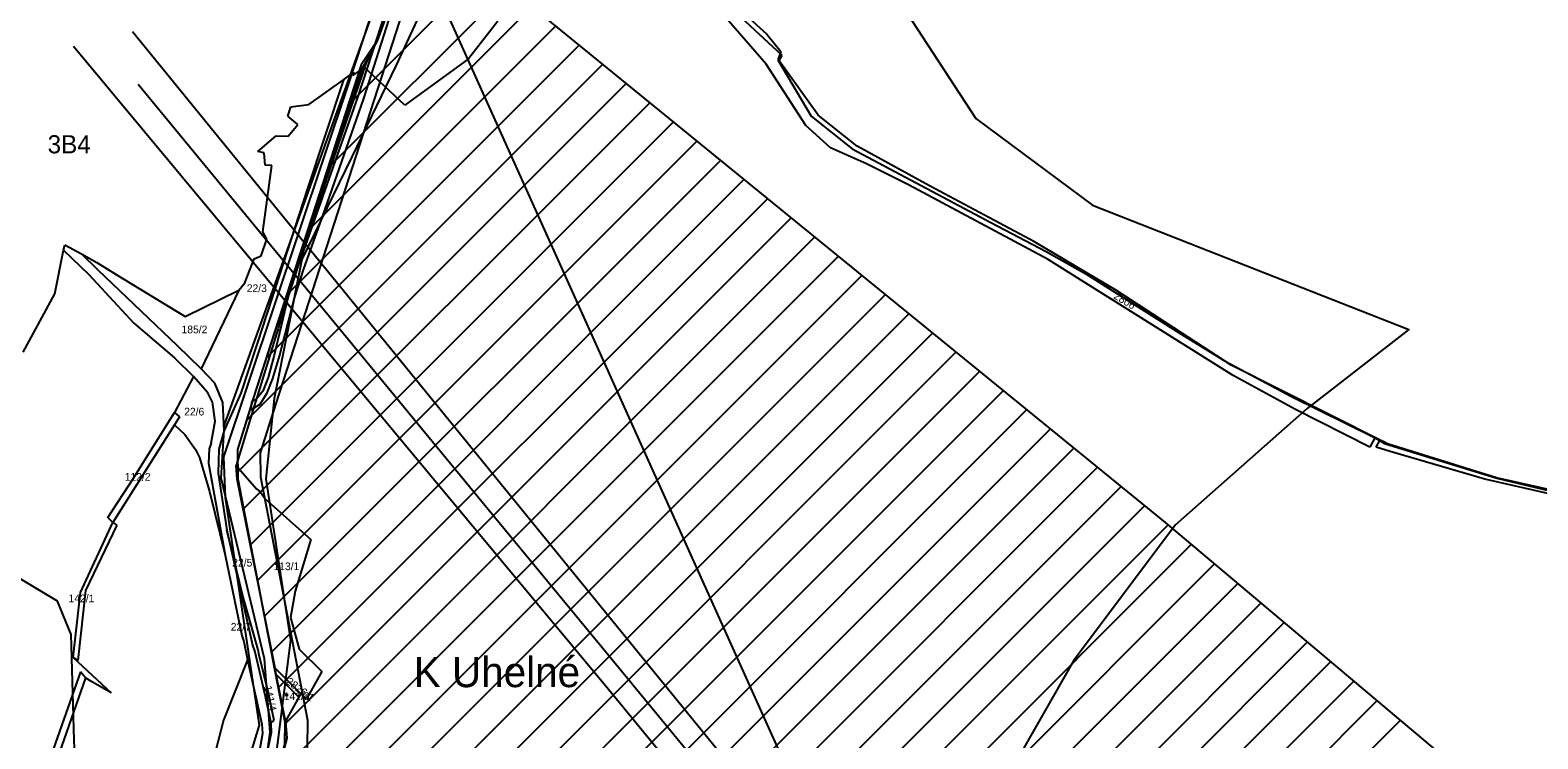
# Model space of a CAD drawing. Extents: x -564810 to -550519, y -1045831 to -1034011.
# Drawn here: x -553635 to -552638, y -1035344 to -1034875 of the extents above; entities that cross this region are included whole.
import ezdxf

# ---------------------------------------------------------------- set-up
doc = ezdxf.new("R2010")
doc.units = 0
for name, color, linetype in [('KN stav', 7, 'Continuous'), ('Obvod KPU', 7, 'Continuous'), ('Odvodněné plochy', 7, 'Continuous'), ('Parcelní čísla', 7, 'Continuous'), ('Polní cesty stavající', 7, 'Continuous'), ('přeložka st silnice', 7, 'Continuous'), ('STG', 7, 'Continuous'), ('Vedení VN', 7, 'Continuous'), ('Vrstva 14', 7, 'Continuous'), ('Vrstva 16', 7, 'Continuous'), ('Vrstva 18', 7, 'Continuous'), ('Vrstva 33', 7, 'Continuous'), ('zamokř ploch', 7, 'Continuous')]:
    doc.layers.add(name, color=color, linetype=linetype)

msp = doc.modelspace()

# ---------------------------------------------------------------- linework, layer by layer
at = {"layer": 'KN stav'}
for p, q in [((-553405.45, -1034882.06), (-553395.75, -1034855.26)), ((-553148.14, -1034897.36), (-553178.99, -1034861.86)), ((-553325.68, -1034868.97), (-553345.21, -1034893.96)), ((-553159.61, -1034866.68), (-553147.8, -1034877.58)), ((-553147.8, -1034877.58), (-553138.42, -1034889.08)), ((-553413.88, -1034899.6), (-553407.55, -1034885.19)), ((-553407.55, -1034885.19), (-553405.45, -1034882.06)), ((-553138.97, -1034890.47), (-553140.57, -1034894.48)), ((-553138.42, -1034889.08), (-553138.97, -1034890.47)), ((-553421.69, -1034904.97), (-553413.88, -1034899.6)), ((-553413.88, -1034899.6), (-553415.24, -1034903.62)), ((-553387.35, -1034924.67), (-553413.88, -1034899.6)), ((-553345.21, -1034893.96), (-553387.35, -1034924.67)), ((-553121.95, -1034938.08), (-553148.14, -1034897.36)), ((-553140.57, -1034894.48), (-553118.51, -1034931.85)), ((-553427.89, -1034907.89), (-553451.82, -1034980.4)), ((-553450.79, -1034924.17), (-553427.89, -1034907.89)), ((-553415.24, -1034903.62), (-553440.1, -1034976.48)), ((-553427.89, -1034907.89), (-553420.94, -1034902.74)), ((-553420.94, -1034902.74), (-553421.69, -1034904.97)), ((-553464.62, -1034931.95), (-553462.75, -1034925.7)), ((-553462.75, -1034925.7), (-553450.79, -1034924.17)), ((-553118.51, -1034931.85), (-553091.39, -1034953.42)), ((-553458.13, -1034937.32), (-553464.62, -1034931.95)), ((-553464.47, -1034945.06), (-553458.13, -1034937.32)), ((-553105.54, -1034952.78), (-553121.95, -1034938.08)), ((-553483.01, -1034953.99), (-553472.43, -1034944.78)), ((-553472.43, -1034944.78), (-553464.47, -1034945.06)), ((-553484.45, -1034955.24), (-553483.01, -1034953.99)), ((-553480.32, -1034956.14), (-553484.45, -1034955.24)), ((-553479.61, -1034964.2), (-553480.32, -1034956.14)), ((-553081.75, -1034963.4), (-553105.54, -1034952.78)), ((-553091.39, -1034953.42), (-552999.61, -1035002.27)), ((-553481.18, -1035008.38), (-553475.3, -1034964.41)), ((-553475.3, -1034964.41), (-553479.61, -1034964.2)), ((-553053.98, -1034977.29), (-553081.75, -1034963.4)), ((-553451.82, -1034980.4), (-553478.43, -1035061.92)), ((-553440.1, -1034976.48), (-553443.46, -1034986.31)), ((-552961.73, -1035026.75), (-553053.98, -1034977.29)), ((-553443.46, -1034986.31), (-553445.3, -1034991.91)), ((-553445.3, -1034991.91), (-553465.7, -1035053.83)), ((-553478.62, -1035013.3), (-553481.18, -1035008.38)), ((-552999.61, -1035002.27), (-552962.92, -1035021.38)), ((-553618.76, -1035049.4), (-553612.97, -1035020.57)), ((-553612.97, -1035020.57), (-553612.47, -1035018.06)), ((-553612.97, -1035020.57), (-553596.39, -1035036.71)), ((-553612.47, -1035018.06), (-553612.24, -1035016.94)), ((-553612.24, -1035016.94), (-553601.24, -1035022.95)), ((-553482.29, -1035024.2), (-553478.62, -1035013.3)), ((-552962.92, -1035021.38), (-552936.64, -1035036.13)), ((-553601.24, -1035022.95), (-553591.09, -1035028.69)), ((-553590.16, -1035033.84), (-553601.24, -1035022.95)), ((-553591.09, -1035028.69), (-553578.16, -1035036.57)), ((-553493.03, -1035042.06), (-553486.86, -1035026.34)), ((-553486.86, -1035026.34), (-553482.29, -1035024.2)), ((-552940.27, -1035040.2), (-552961.73, -1035026.75)), ((-553596.39, -1035036.71), (-553566.45, -1035068.76)), ((-553537.66, -1035083.82), (-553590.16, -1035033.84)), ((-553578.16, -1035036.57), (-553532.66, -1035064.47)), ((-552839.28, -1035103.48), (-552940.27, -1035040.2)), ((-552936.64, -1035036.13), (-552874.28, -1035075.66)), ((-553639.69, -1035088.04), (-553618.76, -1035049.4)), ((-553532.66, -1035064.47), (-553496.99, -1035046.93)), ((-553496.99, -1035046.93), (-553521.9, -1035099.03)), ((-553496.99, -1035046.93), (-553493.03, -1035042.06)), ((-553465.7, -1035053.83), (-553470.2, -1035069.11)), ((-553566.45, -1035068.76), (-553539.73, -1035091.82)), ((-553480.62, -1035068.89), (-553495.72, -1035115.19)), ((-553479.42, -1035065.08), (-553480.62, -1035068.89)), ((-553478.43, -1035061.92), (-553479.42, -1035065.08)), ((-553470.2, -1035069.11), (-553471.06, -1035072.59)), ((-553472.2, -1035075.88), (-553487.78, -1035126.67)), ((-553471.06, -1035072.59), (-553472.2, -1035075.88)), ((-552874.28, -1035075.66), (-552844.5, -1035093.96)), ((-553521.9, -1035099.03), (-553537.66, -1035083.82)), ((-553539.73, -1035091.82), (-553527.16, -1035104.06)), ((-553512.88, -1035108.49), (-553521.9, -1035099.03)), ((-552844.5, -1035093.96), (-552800.7, -1035117.43)), ((-553527.16, -1035104.06), (-553539.61, -1035127.86)), ((-553517.68, -1035114.95), (-553527.16, -1035104.06)), ((-553507.58, -1035121.24), (-553512.88, -1035108.49)), ((-552798.1, -1035125.85), (-552839.28, -1035103.48)), ((-553514.5, -1035121.17), (-553517.68, -1035114.95)), ((-553512.7, -1035133.62), (-553514.5, -1035121.17)), ((-553506.85, -1035139.75), (-553507.58, -1035121.24)), ((-553495.72, -1035115.19), (-553506.85, -1035139.75)), ((-552800.7, -1035117.43), (-552746.08, -1035144.28)), ((-553566.7, -1035171.41), (-553539.61, -1035127.86)), ((-553539.61, -1035127.86), (-553536.24, -1035130.8)), ((-553536.24, -1035130.8), (-553539.57, -1035136.05)), ((-553487.78, -1035126.67), (-553498.92, -1035163.07)), ((-552748.84, -1035150.84), (-552798.1, -1035125.85)), ((-553539.57, -1035136.05), (-553580.54, -1035200.6)), ((-553539.57, -1035136.05), (-553532.76, -1035142.4)), ((-553515.3, -1035148.18), (-553512.7, -1035133.62)), ((-553506.85, -1035139.75), (-553510.29, -1035152.13)), ((-553532.76, -1035142.4), (-553525.8, -1035152.5)), ((-553515.3, -1035148.18), (-553516.66, -1035152.03)), ((-552745.49, -1035144.64), (-552748.84, -1035150.84)), ((-552746.08, -1035144.28), (-552745.49, -1035144.64)), ((-552745.49, -1035144.64), (-552742.25, -1035146.53)), ((-552744.64, -1035150.91), (-552742.25, -1035146.53)), ((-552735.27, -1035153.68), (-552744.64, -1035150.91)), ((-552742.25, -1035146.53), (-552739.02, -1035148.43)), ((-552739.02, -1035148.43), (-552664.89, -1035171.44)), ((-553525.8, -1035152.5), (-553523.16, -1035157.79)), ((-553523.16, -1035157.79), (-553516.46, -1035180.14)), ((-553516.66, -1035152.03), (-553517.16, -1035161.4)), ((-553510.29, -1035152.13), (-553510.77, -1035168.08)), ((-552672.75, -1035172.14), (-552735.27, -1035153.68)), ((-553517.16, -1035161.4), (-553506.19, -1035222.43)), ((-553510.77, -1035168.08), (-553504.92, -1035205.85)), ((-553498.92, -1035163.07), (-553485.31, -1035178.36)), ((-553498.17, -1035172.02), (-553498.92, -1035163.07)), ((-553583.81, -1035197.49), (-553566.7, -1035171.41)), ((-553516.46, -1035180.14), (-553506.19, -1035222.43)), ((-553472.96, -1035297.14), (-553498.17, -1035172.02)), ((-553485.31, -1035178.36), (-553482.7, -1035180.62)), ((-553482.7, -1035180.62), (-553479.67, -1035184.99)), ((-552626.15, -1035182.62), (-552672.75, -1035172.14)), ((-552664.89, -1035171.44), (-552624.13, -1035181.07)), ((-553479.67, -1035184.99), (-553449.36, -1035211.86)), ((-553601.91, -1035247.1), (-553580.54, -1035200.6)), ((-553580.54, -1035200.6), (-553583.81, -1035197.49)), ((-553580.54, -1035200.6), (-553577.76, -1035202.51)), ((-553577.76, -1035202.51), (-553598.57, -1035245.71)), ((-553504.92, -1035205.85), (-553488, -1035281.8)), ((-553494.36, -1035249.29), (-553504.92, -1035205.85)), ((-553449.36, -1035211.86), (-553459.91, -1035246.13)), ((-553506.19, -1035222.43), (-553495.2, -1035275.54)), ((-553606.71, -1035289.95), (-553601.91, -1035247.1)), ((-553598.57, -1035245.71), (-553601.74, -1035275.9)), ((-553484.25, -1035284.95), (-553494.36, -1035249.29)), ((-553459.91, -1035246.13), (-553462.83, -1035263.56)), ((-553462.83, -1035263.56), (-553457.23, -1035284.62)), ((-553601.74, -1035275.9), (-553603.67, -1035292.01)), ((-553495.2, -1035275.54), (-553493.75, -1035279.42)), ((-553493.75, -1035279.42), (-553491.3, -1035291.68)), ((-553603.67, -1035292.01), (-553606.71, -1035289.95)), ((-553606.71, -1035289.95), (-553581.6, -1035313.45)), ((-553488, -1035281.8), (-553486.49, -1035286.28)), ((-553486.49, -1035286.28), (-553479.68, -1035315.72)), ((-553483.72, -1035288.45), (-553484.25, -1035284.95)), ((-553457.23, -1035284.62), (-553442.06, -1035299.23)), ((-553601.8, -1035299.59), (-553632.12, -1035385.31)), ((-553598.59, -1035303.42), (-553601.8, -1035299.59)), ((-553491.3, -1035291.68), (-553507.31, -1035331.43)), ((-553491.3, -1035291.68), (-553481.75, -1035334.21)), ((-553456.1, -1035314), (-553472.96, -1035297.14)), ((-553472.29, -1035301.22), (-553472.96, -1035297.14)), ((-553442.06, -1035299.23), (-553452.22, -1035317.45)), ((-553598.59, -1035303.42), (-553625.5, -1035380.81)), ((-553595.09, -1035305.68), (-553598.59, -1035303.42)), ((-553581.6, -1035313.45), (-553595.09, -1035305.68)), ((-553457.31, -1035316.18), (-553472.29, -1035301.22)), ((-553466.25, -1035332.07), (-553472.29, -1035301.22)), ((-553479.68, -1035315.72), (-553475.86, -1035333.26)), ((-553457.31, -1035316.18), (-553466.25, -1035332.07)), ((-553456.1, -1035314), (-553457.31, -1035316.18)), ((-553452.22, -1035317.45), (-553456.1, -1035314)), ((-553507.31, -1035331.43), (-553516.74, -1035368.02)), ((-553481.52, -1035340.22), (-553486.13, -1035367.12)), ((-553481.75, -1035334.21), (-553481.52, -1035340.22)), ((-553475.62, -1035339.99), (-553478.77, -1035354.76)), ((-553475.86, -1035333.26), (-553473.69, -1035331.82)), ((-553475.86, -1035333.26), (-553475.62, -1035339.99)), ((-553466.25, -1035332.07), (-553465.29, -1035343.37)), ((-553465.29, -1035343.37), (-553475.45, -1035381.31))]:
    msp.add_line(p, q, dxfattribs=at)
msp.add_lwpolyline([(-553473.69, -1035331.82), (-553477.39, -1035313.68), (-553483.72, -1035288.45)], dxfattribs=at)
at = {"layer": 'Obvod KPU'}
for p, q in [((-553137.56, -1034891.78), (-553235.4, -1034800.97)), ((-553395.75, -1034855.26), (-553405.45, -1034882.06)), ((-553405.45, -1034882.06), (-553416.07, -1034897.83)), ((-553139.66, -1034895.16), (-553137.56, -1034891.78)), ((-553416.07, -1034897.83), (-553441.44, -1034976.09)), ((-553113.77, -1034931.09), (-553139.66, -1034895.16)), ((-553087.99, -1034951.75), (-553113.77, -1034931.09)), ((-553040.24, -1034977.85), (-553087.99, -1034951.75)), ((-553441.44, -1034976.09), (-553487.69, -1035118.74)), ((-552970.62, -1035014.93), (-553040.24, -1034977.85)), ((-552916.36, -1035047.13), (-552970.62, -1035014.93)), ((-552840.62, -1035096.68), (-552916.36, -1035047.13)), ((-552741.64, -1035146.34), (-552840.62, -1035096.68)), ((-553487.69, -1035118.74), (-553490.7, -1035129.11)), ((-553490.7, -1035129.11), (-553497.9, -1035152.33)), ((-552739.5, -1035147.35), (-552741.64, -1035146.34)), ((-552737.08, -1035148.57), (-552739.5, -1035147.35)), ((-552664.97, -1035171.15), (-552737.08, -1035148.57)), ((-553497.9, -1035152.33), (-553497.78, -1035171.91)), ((-552620.81, -1035181.04), (-552664.97, -1035171.15)), ((-553497.78, -1035171.91), (-553466.58, -1035332.84)), ((-553466.58, -1035332.84), (-553466.8, -1035347.54))]:
    msp.add_line(p, q, dxfattribs=at)
at = {"layer": 'Odvodněné plochy'}
for points in [[(-552571.1, -1035387.58), (-552664.04, -1035385.74), (-552883.96, -1035200.74), (-553314.97, -1034849.51)], [(-553395.75, -1034855.26), (-553405.45, -1034882.06), (-553415.27, -1034899.66), (-553446.33, -1034991.18), (-553473.4, -1035074.67), (-553487.69, -1035118.74), (-553497.9, -1035152.33), (-553497.78, -1035171.91), (-553473.18, -1035298.8), (-553466.58, -1035332.84), (-553466.8, -1035347.54), (-553476.2, -1035383.83), (-553483.89, -1035413.52), (-553499.48, -1035473.71), (-553509.54, -1035512.57), (-553521.91, -1035560.35), (-553532.15, -1035599.88), (-553533.54, -1035605.63), (-553541.99, -1035648.63), (-553546.98, -1035673.99), (-553544.32, -1035789.59), (-553553.49, -1035859.8)]]:
    msp.add_lwpolyline(points, dxfattribs=at)
at = {"layer": 'Polní cesty stavající'}
for p, q in [((-553384.83, -1034815.48), (-553418.27, -1034918.83)), ((-553414.4, -1034920.14), (-553381.8, -1034817.74)), ((-553418.27, -1034918.83), (-553444.41, -1034992.65)), ((-553440.28, -1034993.95), (-553414.4, -1034920.14)), ((-553444.41, -1034992.65), (-553457.99, -1035031.35)), ((-553454.01, -1035032.96), (-553440.28, -1034993.95)), ((-553457.99, -1035031.35), (-553464.42, -1035051.26)), ((-553460.15, -1035052.01), (-553454.01, -1035032.96)), ((-553464.42, -1035051.26), (-553473.65, -1035089.9)), ((-553470.24, -1035090.58), (-553460.15, -1035052.01)), ((-553473.65, -1035089.9), (-553477.72, -1035104.69)), ((-553474.58, -1035105.36), (-553470.24, -1035090.58)), ((-553477.72, -1035104.69), (-553481.29, -1035113.78)), ((-553478.32, -1035115.01), (-553474.58, -1035105.36)), ((-553488.61, -1035120.85), (-553489.24, -1035126.14)), ((-553485.54, -1035119.31), (-553488.61, -1035120.85)), ((-553481.29, -1035113.78), (-553485.54, -1035119.31)), ((-553482.92, -1035122.36), (-553478.32, -1035115.01)), ((-553489.24, -1035126.14), (-553482.92, -1035122.36))]:
    msp.add_line(p, q, dxfattribs=at)
at = {"layer": 'přeložka st silnice'}
for p, q in [((-553423.16, -1034922.92), (-553309.05, -1034808.8)), ((-553437.7, -1034965.73), (-553313.86, -1034841.9)), ((-553451.84, -1035008.16), (-553302.97, -1034859.29)), ((-553465.41, -1035050.02), (-553287.38, -1034871.99)), ((-553478.98, -1035091.87), (-553271.8, -1034884.69)), ((-553492.11, -1035133.29), (-553256.21, -1034897.39)), ((-553497.81, -1035167.27), (-553240.63, -1034910.09)), ((-553493.95, -1035191.69), (-553225.04, -1034922.79)), ((-553489.35, -1035215.38), (-553209.46, -1034935.49)), ((-553484.76, -1035239.07), (-553193.87, -1034948.19)), ((-553480.17, -1035262.76), (-553178.29, -1034960.89)), ((-553475.57, -1035286.45), (-553162.71, -1034973.59)), ((-553470.98, -1035310.15), (-553147.12, -1034986.29)), ((-553466.6, -1035334.05), (-553131.54, -1034998.99)), ((-553472.04, -1035367.78), (-553115.95, -1035011.69)), ((-553481.93, -1035405.95), (-553100.37, -1035024.39)), ((-553491.82, -1035444.12), (-553084.78, -1035037.09)), ((-553501.7, -1035482.29), (-553069.2, -1035049.79)), ((-553511.58, -1035520.46), (-553053.61, -1035062.49)), ((-553521.47, -1035558.62), (-553038.03, -1035075.18)), ((-553531.35, -1035596.79), (-553022.44, -1035087.88)), ((-553538.83, -1035632.56), (-553006.86, -1035100.58)), ((-553545.76, -1035667.76), (-552991.28, -1035113.28)), ((-553546.46, -1035696.75), (-552975.69, -1035125.98)), ((-553545.82, -1035724.4), (-552960.11, -1035138.68)), ((-553545.18, -1035752.05), (-552944.52, -1035151.38)), ((-553544.55, -1035779.69), (-552928.94, -1035164.08)), ((-553547.05, -1035810.48), (-552913.35, -1035176.78)), ((-553551.3, -1035843.01), (-552897.77, -1035189.48)), ((-553552.99, -1035872.98), (-552882.21, -1035202.21)), ((-553550.91, -1035899.2), (-552866.85, -1035215.13)), ((-553544.62, -1035921.19), (-552851.49, -1035228.05)), ((-553538.33, -1035943.18), (-552836.12, -1035240.98)), ((-553532.03, -1035965.17), (-552820.76, -1035253.9)), ((-553525.74, -1035987.16), (-552805.4, -1035266.82)), ((-553519.44, -1036009.15), (-552790.04, -1035279.74)), ((-553513, -1036030.99), (-552774.68, -1035292.67)), ((-553506.57, -1036052.84), (-552759.32, -1035305.59)), ((-553500.13, -1036074.69), (-552743.95, -1035318.51)), ((-553493.7, -1036096.54), (-552728.59, -1035331.43))]:
    msp.add_line(p, q, dxfattribs=at)
at = {"layer": 'STG'}
for points in [[(-553297.45, -1034644.5), (-553323.17, -1034736.38), (-553341.54, -1034774.97), (-553361.75, -1034830.1), (-553392.98, -1034898.09), (-553422.37, -1034958.73), (-553455.44, -1035026.72), (-553473.81, -1035118.6), (-553479.32, -1035171.89), (-553462.79, -1035278.47), (-553475.65, -1035379.54), (-553477.49, -1035464.07), (-553490.35, -1035625.78), (-553488.51, -1035769.11), (-553475.65, -1035877.53), (-553455.44, -1035985.95), (-553433.4, -1036096.2), (-553418.7, -1036230.35)], [(-553652.01, -1035526.55), (-553618.94, -1035497.15), (-553600.57, -1035469.58), (-553606.08, -1035344.63), (-553607.92, -1035274.8), (-553617.1, -1035252.75), (-553644.66, -1035236.21)]]:
    msp.add_lwpolyline(points, dxfattribs=at)
at = {"layer": 'Vedení VN'}
for points in [[(-553567.53, -1034875.85), (-552617.75, -1036041.77), (-552525.91, -1036160.49), (-552512.48, -1036183.11), (-552698.29, -1036379.56), (-552912.35, -1036500.4), (-553117.93, -1036544.92), (-553344, -1036644.56), (-553507.2, -1036737.84), (-553648.49, -1036896.84), (-553694.41, -1037244.51), (-553658.38, -1037334.97)], [(-552545.26, -1036173.28), (-552777.69, -1035889.21), (-553252.44, -1035311.15), (-553606.39, -1034885.74)], [(-552535.38, -1036170.7), (-552615.17, -1036071.15), (-552694.28, -1035972.71), (-552775.29, -1035871.78), (-552858.09, -1035768.77), (-552941.67, -1035664.72), (-552998.64, -1035594.13), (-553079.78, -1035497.35), (-553163.27, -1035397.16), (-553257.3, -1035282.84), (-553335.17, -1035188.27), (-553563.62, -1034910.91)]]:
    msp.add_lwpolyline(points, dxfattribs=at)
at = {"layer": 'Vrstva 14'}
msp.add_lwpolyline([(-551754.89, -1038428.38), (-553519.59, -1034507.17), (-553502.09, -1034572.44)], dxfattribs=at)
at = {"layer": 'Vrstva 16'}
msp.add_lwpolyline([(-552944.8, -1034245.41), (-552977.19, -1034302.74), (-552999.61, -1034385), (-553017.05, -1034469.74), (-553029.51, -1034539.54), (-553056.91, -1034636.75), (-553074.35, -1034709.03), (-553069.37, -1034788.79), (-553051.93, -1034868.55), (-553009.57, -1034933.36), (-552932.34, -1034990.69), (-552723.06, -1035072.94), (-552790.33, -1035125.29), (-552877.53, -1035202.56), (-552944.8, -1035292.29), (-553004.59, -1035396.98), (-553009.57, -1035496.68), (-553002.1, -1035544.04), (-553049.45, -1035622.06), (-553086.83, -1035719.27), (-553126.69, -1035856.36), (-553136.66, -1035985.98), (-553156.59, -1036068.23), (-553271.19, -1036329.95)], dxfattribs=at)
at = {"layer": 'Vrstva 18'}
for points in [[(-553462.7, -1036221.42), (-553501.09, -1036084.57), (-553541.17, -1035951.36), (-553556.61, -1035895.9), (-553557.94, -1035861), (-553548.49, -1035789.49), (-553550.49, -1035728.89), (-553551.09, -1035668.37), (-553541.38, -1035602.06), (-553533.71, -1035570.68), (-553512.68, -1035494.37), (-553481.79, -1035379.17), (-553476.33, -1035339.49), (-553480.19, -1035290.87), (-553508.81, -1035171.41), (-553506.49, -1035136.11), (-553392.13, -1034817.84), (-553356.86, -1034702.7)], [(-553352.92, -1034703.11), (-553340.25, -1034712.68), (-553472.69, -1035121.99), (-553482.89, -1035154.56), (-553482.79, -1035170.42), (-553451.56, -1035331.51), (-553451.83, -1035349.56), (-553517.63, -1035603.64), (-553520.4, -1035619.13), (-553486.33, -1035640.76), (-553499.39, -1035642.18), (-553510.41, -1035653.61), (-553525.91, -1035675.85), (-553531.95, -1035715.42), (-553529.3, -1035790.39), (-553538.42, -1035860.24), (-553535.47, -1035901.6), (-553472.86, -1036114.2), (-553442, -1036221.57)]]:
    msp.add_lwpolyline(points, dxfattribs=at)
at = {"layer": 'Vrstva 33'}
msp.add_lwpolyline([(-553332.92, -1034630.69), (-553424.17, -1034908.94), (-553507.31, -1035157.31), (-553506.14, -1035184.26), (-553483.55, -1035334.75), (-553490.55, -1035357.15)], dxfattribs=at)
at = {"layer": 'zamokř ploch'}
for p, q in [((-553472.61, -1035227.26), (-553472.61, -1035228.76)), ((-553471.61, -1035227.26), (-553471.61, -1035228.76)), ((-553466.05, -1035314.07), (-553466.05, -1035315.57)), ((-553465.05, -1035314.07), (-553465.05, -1035315.57))]:
    msp.add_line(p, q, dxfattribs=at)

# ---------------------------------------------------------------- texts
at = {"layer": 'Parcelní čísla'}
for s, rotation, p in [('22/3', 359.91379, (-553491.82, -1035048.23)), ('2806', 329.09541, (-552918.77, -1035052.16)), ('185/2', 359.91379, (-553534.97, -1035075.51)), ('112/2', 359.91379, (-553572.57, -1035173.06)), ('142/1', 359.91379, (-553609.73, -1035253.46)), ('141/4', 281.76027, (-553480.49, -1035309.21)), ('2826/1', 323.23324, (-553466.34, -1035306.89))]:
    msp.add_text(s, height=5.1, rotation=rotation, dxfattribs=at).set_placement(p)
for s, height, p in [('22/6', 5.1, (-553533.22, -1035129.9)), ('22/5', 5.1, (-553501.42, -1035229.85)), ('113/1', 5.1, (-553474.14, -1035232.24)), ('22/7', 5.1, (-553502.41, -1035272.25)), ('K Uhelné', 20, (-553381.33, -1035309.66)), ('141/3', 5.1, (-553467.33, -1035318.16))]:
    msp.add_text(s, height=height, dxfattribs=at).set_placement(p)
at = {"layer": 'STG'}
msp.add_text('3B4', height=12, dxfattribs=at).set_placement((-553623.58, -1034956.43))

doc.saveas('drawing.dxf')
